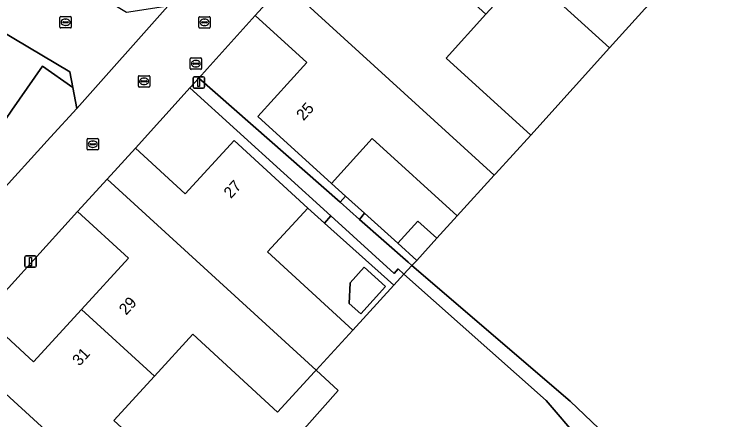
# Model space of a CAD drawing. Extents: x 158472 to 159562, y 388525 to 389606.
# Drawn here: x 158762.2 to 158824, y 389111.8 to 389147.6 of the extents above; entities that cross this region are included whole.
import ezdxf

# ---------------------------------------------------------------- set-up
doc = ezdxf.new("R2010")
doc.units = 0
for name, color, linetype in [('IMGEO_Brandkraan', 7, 'Continuous'), ('IMGEO_Erf', 7, 'Continuous'), ('IMGEO_Gemengd_bos', 7, 'Continuous'), ('IMGEO_Groenvoorziening', 7, 'Continuous'), ('IMGEO_Kolk', 7, 'Continuous'), ('IMGEO_Lichtmast', 7, 'Continuous'), ('IMGEO_Loofbos', 7, 'Continuous'), ('IMGEO_Pand', 7, 'Continuous'), ('IMGEO_Pand_nummerreeks', 7, 'Continuous'), ('IMGEO_Rijbaan_lokaal_open', 7, 'Continuous'), ('IMGEO_Rioolput', 7, 'Continuous'), ('IMGEO_Voetpad_halfverhard', 7, 'Continuous'), ('IMGEO_Voetpad_open', 7, 'Continuous')]:
    doc.layers.add(name, color=color, linetype=linetype)

msp = doc.modelspace()

# ---------------------------------------------------------------- linework, layer by layer
at = {"layer": 'IMGEO_Brandkraan'}
for p, q in [((158777.804, 389143.681), (158778.656, 389143.681)), ((158777.729, 389142.755), (158777.729, 389143.607)), ((158777.988, 389143.175), (158777.988, 389143.187)), ((158778.426, 389143.138), (158778.028, 389143.138)), ((158778.031, 389143.224), (158778.429, 389143.224)), ((158778.217, 389143.461), (158778.242, 389143.461)), ((158778.472, 389143.187), (158778.472, 389143.175)), ((158778.73, 389143.607), (158778.73, 389142.755)), ((158778.656, 389142.681), (158777.804, 389142.681)), ((158778.24, 389142.901), (158778.215, 389142.901))]:
    msp.add_line(p, q, dxfattribs=at)
for points in [[(158777.804, 389143.681), (158778.656, 389143.681)], [(158777.729, 389142.755), (158777.729, 389143.607)], [(158778.73, 389143.607), (158778.73, 389142.755)], [(158778.656, 389142.681), (158777.804, 389142.681)]]:
    msp.add_lwpolyline(points, dxfattribs=at)
for centre, radius, start, end in [((158777.806, 389143.605), 0.0765, 91.55205, 178.44795), ((158777.806, 389143.605), 0.0765, 91.55205, 178.44795), ((158778.654, 389143.605), 0.0765, 1.55205, 88.44795), ((158778.654, 389143.605), 0.0765, 1.55205, 88.44795), ((158778.028, 389143.184), 0.0403, 85.87752, 175.75265), ((158778.025, 389143.174), 0.0366, 178.93798, 274.71019), ((158778.429, 389143.181), 0.043, 264.86636, 352.45326), ((158778.433, 389143.186), 0.0386, 1.73085, 96.63898), ((158777.806, 389142.757), 0.0765, 181.55205, 268.44795), ((158777.806, 389142.757), 0.0765, 181.55205, 268.44795), ((158778.654, 389142.757), 0.0765, 271.55205, 358.44795), ((158778.654, 389142.757), 0.0765, 271.55205, 358.44795)]:
    msp.add_arc(centre, radius, start, end, dxfattribs=at)
for centre, major_axis, ratio, start_param, end_param in [((158778.216, 389143.181), (-0.387, 0.002), 0.722429, 4.712389, 7.853982), ((158778.241, 389143.181), (-0.39, 0.002), 0.717154, 1.570796, 4.712389)]:
    msp.add_ellipse(centre, major_axis=major_axis, ratio=ratio, start_param=start_param, end_param=end_param, dxfattribs=at)
at = {"layer": 'IMGEO_Erf'}
for points in [[(158752.415, 389151.212), (158755.371, 389149.144), (158758.416, 389147.014), (158754.708, 389141.713), (158760.835, 389137.427), (158761.989, 389139.077), (158764.701, 389142.954), (158767.367, 389141.09), (158767.109, 389142.447)], [(158814.701, 389144.565), (158807.258, 389151.331), (158803.803, 389147.531), (158800.29, 389143.666), (158807.753, 389136.882), (158811.49, 389141.014)], [(158788.004, 389143.287), (158783.46, 389147.419), (158779.226, 389142.733), (158778.486, 389141.915), (158790.937, 389130.966), (158791.426, 389131.502), (158790.19, 389132.623), (158783.685, 389138.536)], [(158781.609, 389136.416), (158788.104, 389130.461), (158789.58, 389129.136), (158790.125, 389129.762), (158777.698, 389141.042), (158777.199, 389140.49), (158772.904, 389135.737), (158777.295, 389131.711)], [(158793.782, 389136.575), (158790.19, 389132.623), (158791.426, 389131.502), (158793.089, 389129.994), (158796.041, 389127.359), (158797.812, 389129.308), (158799.471, 389127.8), (158801.279, 389129.76)], [(158759.468, 389120.986), (158763.907, 389116.916), (158768.139, 389121.531), (158772.285, 389126.053), (158767.797, 389130.168)], [(158789.58, 389129.136), (158788.104, 389130.461), (158784.552, 389126.588), (158792.058, 389119.706), (158795.685, 389123.654)], [(158791.738, 389122.062), (158791.824, 389123.87), (158793.08, 389125.251), (158794.954, 389123.547), (158792.76, 389121.133)]]:
    msp.add_lwpolyline(points, close=True, dxfattribs=at)
msp.add_lwpolyline([(158776.247, 389098.029), (158790.784, 389114.383), (158788.821, 389116.176), (158788.679, 389116.021), (158785.432, 389112.48), (158777.954, 389119.336), (158774.578, 389115.654), (158770.989, 389111.741)], dxfattribs=at)
at = {"layer": 'IMGEO_Gemengd_bos'}
msp.add_lwpolyline([(158849.067, 389132.284), (158842.123, 389142.888), (158832.024, 389159.133), (158828.711, 389159.834), (158821.198, 389151.712), (158817.967, 389148.159), (158817.835, 389148.013), (158814.701, 389144.565), (158811.49, 389141.014), (158807.753, 389136.882), (158804.643, 389133.46), (158804.546, 389133.353), (158801.279, 389129.76), (158799.471, 389127.8), (158797.699, 389125.851), (158797.266, 389125.409), (158811.239, 389113.455), (158823.843, 389101.437)], dxfattribs=at)
at = {"layer": 'IMGEO_Groenvoorziening'}
for points in [[(158790.125, 389129.762), (158789.58, 389129.136), (158795.685, 389123.654), (158796.579, 389124.646), (158796.076, 389125.093), (158795.725, 389124.679)], [(158793.089, 389129.994), (158792.659, 389129.452), (158796.947, 389125.682), (158797.266, 389125.409), (158797.699, 389125.851), (158796.041, 389127.359)]]:
    msp.add_lwpolyline(points, close=True, dxfattribs=at)
at = {"layer": 'IMGEO_Kolk'}
for p, q in [((158766.235, 389146.403), (158766.235, 389147.255)), ((158766.31, 389147.329), (158767.162, 389147.329)), ((158766.494, 389146.823), (158766.494, 389146.835)), ((158766.932, 389146.786), (158766.534, 389146.786)), ((158766.537, 389146.872), (158766.935, 389146.872)), ((158766.723, 389147.109), (158766.748, 389147.109)), ((158766.978, 389146.835), (158766.978, 389146.823)), ((158767.236, 389147.255), (158767.236, 389146.403)), ((158778.483, 389146.394), (158778.483, 389147.246)), ((158778.558, 389147.32), (158779.41, 389147.32)), ((158778.742, 389146.814), (158778.742, 389146.826)), ((158779.18, 389146.777), (158778.782, 389146.777)), ((158778.785, 389146.863), (158779.183, 389146.863)), ((158778.971, 389147.1), (158778.996, 389147.1)), ((158779.226, 389146.826), (158779.226, 389146.814)), ((158779.484, 389147.246), (158779.484, 389146.394)), ((158767.162, 389146.329), (158766.31, 389146.329)), ((158766.746, 389146.549), (158766.721, 389146.549)), ((158779.41, 389146.32), (158778.558, 389146.32)), ((158778.994, 389146.54), (158778.969, 389146.54)), ((158768.628, 389135.659), (158768.628, 389136.511)), ((158768.703, 389136.585), (158769.555, 389136.585)), ((158769.116, 389136.365), (158769.141, 389136.365)), ((158769.629, 389136.511), (158769.629, 389135.659)), ((158768.887, 389136.079), (158768.887, 389136.091)), ((158769.325, 389136.042), (158768.927, 389136.042)), ((158768.93, 389136.128), (158769.328, 389136.128)), ((158769.139, 389135.805), (158769.114, 389135.805)), ((158769.371, 389136.091), (158769.371, 389136.079)), ((158769.555, 389135.585), (158768.703, 389135.585))]:
    msp.add_line(p, q, dxfattribs=at)
for points in [[(158766.235, 389146.403), (158766.235, 389147.255)], [(158766.31, 389147.329), (158767.162, 389147.329)], [(158767.236, 389147.255), (158767.236, 389146.403)], [(158778.483, 389146.394), (158778.483, 389147.246)], [(158778.558, 389147.32), (158779.41, 389147.32)], [(158779.484, 389147.246), (158779.484, 389146.394)], [(158767.162, 389146.329), (158766.31, 389146.329)], [(158779.41, 389146.32), (158778.558, 389146.32)], [(158768.628, 389135.659), (158768.628, 389136.511)], [(158768.703, 389136.585), (158769.555, 389136.585)], [(158769.629, 389136.511), (158769.629, 389135.659)], [(158769.555, 389135.585), (158768.703, 389135.585)]]:
    msp.add_lwpolyline(points, dxfattribs=at)
for centre, radius, start, end in [((158766.312, 389147.253), 0.0765, 91.55205, 178.44795), ((158766.312, 389147.253), 0.0765, 91.55205, 178.44795), ((158766.534, 389146.832), 0.0403, 85.87752, 175.75265), ((158766.531, 389146.822), 0.0366, 178.93798, 274.71019), ((158766.935, 389146.829), 0.043, 264.86636, 352.45326), ((158766.939, 389146.834), 0.0386, 1.73085, 96.63898), ((158767.16, 389147.253), 0.0765, 1.55205, 88.44795), ((158767.16, 389147.253), 0.0765, 1.55205, 88.44795), ((158778.56, 389147.244), 0.0765, 91.55205, 178.44795), ((158778.56, 389147.244), 0.0765, 91.55205, 178.44795), ((158778.782, 389146.823), 0.0403, 85.87752, 175.75265), ((158778.779, 389146.813), 0.0366, 178.93798, 274.71019), ((158779.183, 389146.82), 0.043, 264.86636, 352.45326), ((158779.187, 389146.825), 0.0386, 1.73085, 96.63898), ((158779.408, 389147.244), 0.0765, 1.55205, 88.44795), ((158779.408, 389147.244), 0.0765, 1.55205, 88.44795), ((158766.312, 389146.405), 0.0765, 181.55205, 268.44795), ((158766.312, 389146.405), 0.0765, 181.55205, 268.44795), ((158767.16, 389146.405), 0.0765, 271.55205, 358.44795), ((158767.16, 389146.405), 0.0765, 271.55205, 358.44795), ((158778.56, 389146.396), 0.0765, 181.55205, 268.44795), ((158778.56, 389146.396), 0.0765, 181.55205, 268.44795), ((158779.408, 389146.396), 0.0765, 271.55205, 358.44795), ((158779.408, 389146.396), 0.0765, 271.55205, 358.44795), ((158768.705, 389136.509), 0.0765, 91.55205, 178.44795), ((158768.705, 389136.509), 0.0765, 91.55205, 178.44795), ((158769.553, 389136.509), 0.0765, 1.55205, 88.44795), ((158769.553, 389136.509), 0.0765, 1.55205, 88.44795), ((158768.705, 389135.661), 0.0765, 181.55205, 268.44795), ((158768.705, 389135.661), 0.0765, 181.55205, 268.44795), ((158768.927, 389136.088), 0.0403, 85.87752, 175.75265), ((158768.924, 389136.078), 0.0366, 178.93798, 274.71019), ((158769.328, 389136.085), 0.043, 264.86636, 352.45326), ((158769.332, 389136.09), 0.0386, 1.73085, 96.63898), ((158769.553, 389135.661), 0.0765, 271.55205, 358.44795), ((158769.553, 389135.661), 0.0765, 271.55205, 358.44795)]:
    msp.add_arc(centre, radius, start, end, dxfattribs=at)
for centre, major_axis, ratio, start_param, end_param in [((158766.722, 389146.829), (-0.387, 0.002), 0.722429, 4.712389, 7.853982), ((158766.747, 389146.829), (-0.39, 0.002), 0.717154, 1.570796, 4.712389), ((158778.97, 389146.82), (-0.387, 0.002), 0.722429, 4.712389, 7.853982), ((158778.995, 389146.82), (-0.39, 0.002), 0.717154, 1.570796, 4.712389), ((158769.115, 389136.085), (-0.387, 0.002), 0.722429, 4.712389, 7.853982), ((158769.14, 389136.085), (-0.39, 0.002), 0.717154, 1.570796, 4.712389)]:
    msp.add_ellipse(centre, major_axis=major_axis, ratio=ratio, start_param=start_param, end_param=end_param, dxfattribs=at)
at = {"layer": 'IMGEO_Lichtmast'}
for p, q in [((158777.983, 389141.13), (158777.983, 389141.93)), ((158777.983, 389141.93), (158777.983, 389141.13)), ((158778.083, 389142.03), (158778.873, 389142.03)), ((158778.873, 389142.03), (158778.083, 389142.03)), ((158778.973, 389141.93), (158778.973, 389141.13)), ((158778.973, 389141.13), (158778.973, 389141.93)), ((158778.873, 389141.03), (158778.083, 389141.03)), ((158778.083, 389141.03), (158778.873, 389141.03)), ((158763.144, 389125.338), (158763.144, 389126.138)), ((158763.144, 389126.138), (158763.144, 389125.338)), ((158763.244, 389126.238), (158764.034, 389126.238)), ((158764.034, 389126.238), (158763.244, 389126.238)), ((158764.134, 389126.138), (158764.134, 389125.338)), ((158764.134, 389125.338), (158764.134, 389126.138)), ((158764.034, 389125.238), (158763.244, 389125.238)), ((158763.244, 389125.238), (158764.034, 389125.238))]:
    msp.add_line(p, q, dxfattribs=at)
for points in [[(158778.403, 389141.905), (158778.553, 389141.905), (158778.553, 389141.155), (158778.403, 389141.155), (158778.403, 389141.905)], [(158763.564, 389126.113), (158763.714, 389126.113), (158763.714, 389125.363), (158763.564, 389125.363), (158763.564, 389126.113)]]:
    msp.add_lwpolyline(points, dxfattribs=at)
for centre, start, end in [((158778.083, 389141.93), 90, 180), ((158778.083, 389141.93), 90, 180), ((158778.873, 389141.93), 0, 90), ((158778.873, 389141.93), 360, 90), ((158778.083, 389141.13), 180, 270), ((158778.083, 389141.13), 180, 270), ((158778.873, 389141.13), 270, 0), ((158778.873, 389141.13), 270, 0), ((158763.244, 389126.138), 90, 180), ((158763.244, 389126.138), 90, 180), ((158764.034, 389126.138), 0, 90), ((158764.034, 389126.138), 360, 90), ((158763.244, 389125.338), 180, 270), ((158763.244, 389125.338), 180, 270), ((158764.034, 389125.338), 270, 0), ((158764.034, 389125.338), 270, 0)]:
    msp.add_arc(centre, 0.1, start, end, dxfattribs=at)
at = {"layer": 'IMGEO_Loofbos'}
msp.add_lwpolyline([(158821.882, 389100.424), (158812.081, 389110.051), (158809.123, 389113.496), (158796.579, 389124.646), (158795.685, 389123.654), (158792.058, 389119.706), (158788.821, 389116.176), (158790.784, 389114.383), (158776.247, 389098.029), (158781.994, 389090.017), (158784.801, 389086.138), (158787.645, 389082.208), (158788.835, 389080.564), (158793.695, 389073.806), (158796.379, 389070.098), (158796.503, 389069.926), (158799.31, 389066.047), (158801.513, 389063.033), (158801.577, 389063.088), (158802.062, 389062.524), (158813.145, 389065.677), (158815.947, 389068.203), (158815.473, 389070.419), (158814.225, 389078.997)], dxfattribs=at)
at = {"layer": 'IMGEO_Pand'}
for points in [[(158797.208, 389153.53), (158803.803, 389147.531), (158807.258, 389151.331), (158814.701, 389144.565), (158817.835, 389148.013), (158817.967, 389148.159), (158801.998, 389162.641), (158800.853, 389163.655), (158798.312, 389160.861), (158801.356, 389158.093)], [(158797.208, 389153.53), (158793.001, 389148.902), (158788.515, 389152.98), (158786.016, 389150.231), (158804.546, 389133.353), (158804.643, 389133.46), (158807.753, 389136.882), (158800.29, 389143.666), (158803.803, 389147.531)], [(158804.546, 389133.353), (158786.016, 389150.231), (158783.46, 389147.419), (158788.004, 389143.287), (158783.685, 389138.536), (158790.19, 389132.623), (158793.782, 389136.575), (158801.279, 389129.76)], [(158767.367, 389141.09), (158764.701, 389142.954), (158761.989, 389139.077), (158760.835, 389137.427), (158754.708, 389141.713), (158758.416, 389147.014), (158755.371, 389149.144), (158740.19, 389127.47), (158744.071, 389124.764), (158750.32, 389133.698), (158754.704, 389130.631), (158754.895, 389130.904), (158758.098, 389128.664), (158760.421, 389131.219), (158760.536, 389131.345), (158765.398, 389136.693), (158767.718, 389139.244)], [(158770.397, 389133.003), (158788.821, 389116.176), (158792.058, 389119.706), (158784.552, 389126.588), (158788.104, 389130.461), (158781.609, 389136.416), (158777.295, 389131.711), (158772.904, 389135.737)], [(158770.397, 389133.003), (158767.797, 389130.168), (158772.285, 389126.053), (158768.139, 389121.531), (158774.578, 389115.654), (158777.954, 389119.336), (158785.432, 389112.48), (158788.679, 389116.021), (158788.821, 389116.176)], [(158799.471, 389127.8), (158797.812, 389129.308), (158796.041, 389127.359), (158797.699, 389125.851)], [(158791.738, 389122.062), (158792.76, 389121.133), (158794.954, 389123.547), (158793.08, 389125.251), (158791.824, 389123.87)], [(158768.139, 389121.531), (158763.907, 389116.916), (158759.468, 389120.986), (158756.926, 389118.214), (158775.345, 389101.412), (158778.5, 389104.854), (158770.989, 389111.741), (158774.578, 389115.654)], [(158756.926, 389118.214), (158754.39, 389115.448), (158758.859, 389111.351), (158754.657, 389106.768), (158755.841, 389105.687), (158761.143, 389100.845), (158761.309, 389101.027), (158764.551, 389104.563), (158771.984, 389097.747), (158774.489, 389100.479), (158775.345, 389101.412)]]:
    msp.add_lwpolyline(points, close=True, dxfattribs=at)
at = {"layer": 'IMGEO_Rijbaan_lokaal_open'}
msp.add_lwpolyline([(158700.46, 389190.505), (158699.672, 389190.531), (158682.509, 389189.809), (158656.246, 389174.054), (158649.656, 389174.086), (158655.435, 389164.4), (158655.952, 389168.05), (158670.832, 389176.896), (158675.448, 389179.639), (158683.554, 389184.436), (158692.484, 389184.906), (158692.609, 389183.031), (158698.836, 389183.446), (158700.627, 389182.286), (158717.787, 389171.87), (158734.995, 389161.565), (158752.23, 389151.341), (158752.415, 389151.212), (158767.109, 389142.447), (158767.367, 389141.09), (158767.718, 389139.244), (158775.758, 389148.251), (158772.095, 389147.687)], close=True, dxfattribs=at)
for points in [[(158777.199, 389140.49), (158777.698, 389141.042), (158778.486, 389141.915), (158779.226, 389142.733), (158783.46, 389147.419), (158786.016, 389150.231)], [(158775.758, 389148.251), (158767.718, 389139.244), (158765.398, 389136.693), (158760.536, 389131.345)], [(158738.53, 389094.525), (158738.808, 389098.335), (158740.815, 389100.606), (158743.43, 389103.458), (158745.896, 389106.148), (158754.39, 389115.448), (158756.926, 389118.214), (158759.468, 389120.986), (158767.797, 389130.168), (158770.397, 389133.003), (158772.904, 389135.737), (158777.199, 389140.49)]]:
    msp.add_lwpolyline(points, dxfattribs=at)
at = {"layer": 'IMGEO_Rioolput'}
for p, q in [((158773.155, 389141.194), (158773.155, 389142.046)), ((158773.23, 389142.12), (158774.082, 389142.12)), ((158773.643, 389141.9), (158773.668, 389141.9)), ((158774.156, 389142.046), (158774.156, 389141.194)), ((158773.414, 389141.614), (158773.414, 389141.626)), ((158773.852, 389141.577), (158773.454, 389141.577)), ((158773.457, 389141.663), (158773.855, 389141.663)), ((158773.666, 389141.34), (158773.641, 389141.34)), ((158773.898, 389141.626), (158773.898, 389141.614)), ((158774.082, 389141.12), (158773.23, 389141.12))]:
    msp.add_line(p, q, dxfattribs=at)
for points in [[(158773.155, 389141.194), (158773.155, 389142.046)], [(158773.23, 389142.12), (158774.082, 389142.12)], [(158774.156, 389142.046), (158774.156, 389141.194)], [(158774.082, 389141.12), (158773.23, 389141.12)]]:
    msp.add_lwpolyline(points, dxfattribs=at)
for centre, radius, start, end in [((158773.232, 389142.044), 0.0765, 91.55205, 178.44795), ((158773.232, 389142.044), 0.0765, 91.55205, 178.44795), ((158774.08, 389142.044), 0.0765, 1.55205, 88.44795), ((158774.08, 389142.044), 0.0765, 1.55205, 88.44795), ((158773.454, 389141.623), 0.0403, 85.87752, 175.75265), ((158773.451, 389141.613), 0.0366, 178.93798, 274.71019), ((158773.855, 389141.62), 0.043, 264.86636, 352.45326), ((158773.859, 389141.625), 0.0386, 1.73085, 96.63898), ((158773.232, 389141.196), 0.0765, 181.55205, 268.44795), ((158773.232, 389141.196), 0.0765, 181.55205, 268.44795), ((158774.08, 389141.196), 0.0765, 271.55205, 358.44795), ((158774.08, 389141.196), 0.0765, 271.55205, 358.44795)]:
    msp.add_arc(centre, radius, start, end, dxfattribs=at)
for centre, major_axis, ratio, start_param, end_param in [((158773.642, 389141.62), (-0.387, 0.002), 0.722429, 4.712389, 7.853982), ((158773.667, 389141.62), (-0.39, 0.002), 0.717154, 1.570796, 4.712389)]:
    msp.add_ellipse(centre, major_axis=major_axis, ratio=ratio, start_param=start_param, end_param=end_param, dxfattribs=at)
at = {"layer": 'IMGEO_Voetpad_halfverhard'}
msp.add_lwpolyline([(158823.843, 389101.437), (158811.239, 389113.455), (158797.266, 389125.409), (158796.579, 389124.646), (158809.123, 389113.496), (158812.081, 389110.051), (158821.882, 389100.424)], dxfattribs=at)
at = {"layer": 'IMGEO_Voetpad_open'}
for points in [[(158778.486, 389141.915), (158777.698, 389141.042), (158790.125, 389129.762), (158795.725, 389124.679), (158796.076, 389125.093), (158796.579, 389124.646), (158797.266, 389125.409), (158796.947, 389125.682), (158792.659, 389129.452), (158790.937, 389130.966)], [(158791.426, 389131.502), (158790.937, 389130.966), (158792.659, 389129.452), (158793.089, 389129.994)]]:
    msp.add_lwpolyline(points, close=True, dxfattribs=at)

# ---------------------------------------------------------------- texts
at = {"layer": 'IMGEO_Pand_nummerreeks'}
for s, rotation, p in [('25', 47.72691, (158787.715, 389138.094)), ('27', 47.48239, (158781.312, 389131.239)), ('29', 47.48132, (158772.071, 389120.967)), ('31', 47.48132, (158767.958, 389116.482))]:
    msp.add_text(s, height=1, rotation=rotation, dxfattribs=at).set_placement(p)

doc.saveas('drawing.dxf')
